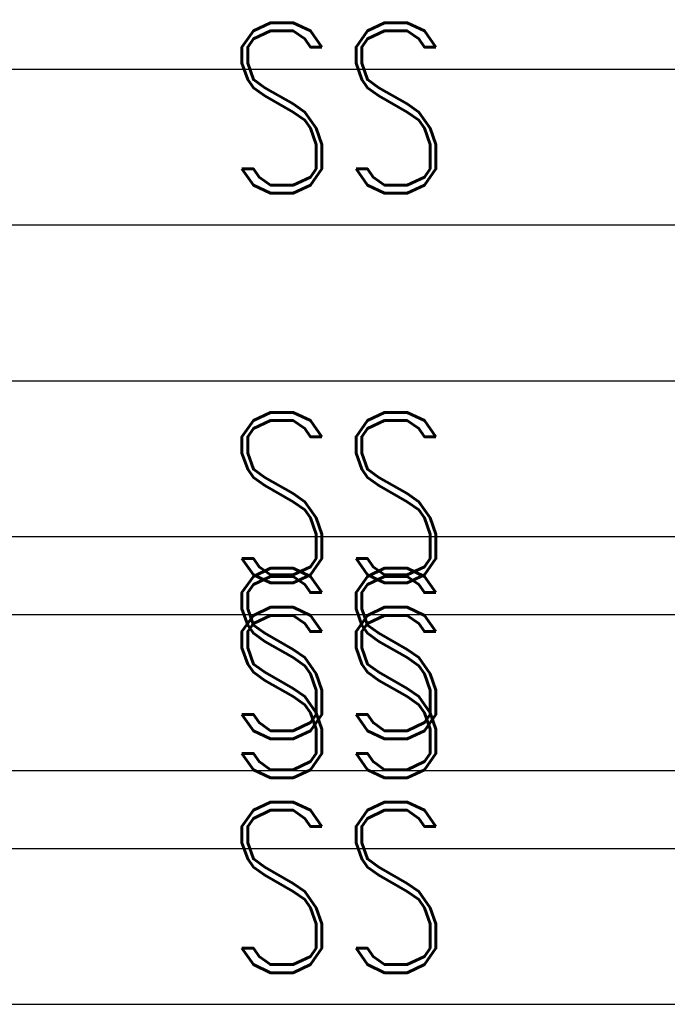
# Model space of a CAD drawing. Extents: x -2 to 113, y -136 to 16.
# Tile 354 of 541: x 61 to 65, y -82 to -76. Entities that reach past the tile are written whole.
import ezdxf
from ezdxf.enums import TextEntityAlignment as Align

# ---------------------------------------------------------------- set-up
doc = ezdxf.new("R2010")
doc.units = 0
doc.header["$MEASUREMENT"] = 0
doc.linetypes.add('SOLID', pattern=[0])
doc.layers.get('0').update_dxf_attribs({"linetype": 'SOLID'})
for name, color, linetype in [('10', 7, 'SOLID'), ('12', 7, 'SOLID'), ('14', 7, 'SOLID'), ('16', 7, 'SOLID'), ('18', 7, 'SOLID'), ('2', 7, 'SOLID'), ('20', 7, 'SOLID'), ('22', 7, 'SOLID'), ('24', 7, 'SOLID'), ('26', 7, 'SOLID'), ('27', 7, 'SOLID'), ('29', 7, 'SOLID'), ('30', 7, 'SOLID'), ('39', 7, 'SOLID'), ('4', 7, 'SOLID'), ('41', 7, 'SOLID'), ('43', 7, 'SOLID'), ('50', 7, 'SOLID'), ('52', 7, 'SOLID'), ('54', 7, 'SOLID'), ('57', 7, 'SOLID'), ('59', 7, 'SOLID'), ('6', 7, 'SOLID'), ('61', 7, 'SOLID'), ('63', 7, 'SOLID'), ('65', 7, 'SOLID'), ('67', 7, 'SOLID'), ('8', 7, 'SOLID')]:
    doc.layers.add(name, color=color, linetype=linetype)
doc.styles.add('ROMAND', font='romand', dxfattribs={"height": 1})

msp = doc.modelspace()

# ---------------------------------------------------------------- linework, layer by layer
at = {"color": 7, "linetype": 'SOLID'}
msp.add_lwpolyline([(60.0766, -77.1385), (82.1354, -77.1385)], dxfattribs=at)
at = {"layer": '10', "color": 7, "linetype": 'SOLID'}
for points in [[(60.0766, -77.1385), (82.1354, -77.1385)], [(60.0766, -80.6385), (82.1354, -80.6385)], [(60.0766, -82.1385), (82.1354, -82.1385)]]:
    msp.add_lwpolyline(points, dxfattribs=at)
at = {"layer": '12', "color": 7, "linetype": 'SOLID'}
for points in [[(60.0766, -79.1385), (82.1354, -79.1385)], [(60.0766, -80.6385), (82.1354, -80.6385)]]:
    msp.add_lwpolyline(points, dxfattribs=at)
at = {"layer": '14', "color": 7, "linetype": 'SOLID'}
for points in [[(60.0766, -79.1385), (82.1354, -79.1385)], [(60.0766, -80.6385), (82.1354, -80.6385)]]:
    msp.add_lwpolyline(points, dxfattribs=at)
at = {"layer": '16', "color": 7, "linetype": 'SOLID'}
for points in [[(60.0766, -76.1385), (82.1354, -76.1385)], [(60.0766, -79.1385), (82.1354, -79.1385)], [(60.0766, -81.1385), (82.1354, -81.1385)]]:
    msp.add_lwpolyline(points, dxfattribs=at)
at = {"layer": '18', "color": 7, "linetype": 'SOLID'}
for points in [[(60.0766, -77.1385), (82.1354, -77.1385)], [(60.0766, -80.6385), (82.1354, -80.6385)], [(60.0766, -82.1385), (82.1354, -82.1385)]]:
    msp.add_lwpolyline(points, dxfattribs=at)
at = {"layer": '2', "color": 7, "linetype": 'SOLID'}
for points in [[(60.0766, -79.1385), (82.1354, -79.1385)], [(60.0766, -80.6385), (82.1354, -80.6385)]]:
    msp.add_lwpolyline(points, dxfattribs=at)
at = {"layer": '20', "color": 7, "linetype": 'SOLID'}
for points in [[(60.0766, -79.1385), (82.1354, -79.1385)], [(60.0766, -80.6385), (82.1354, -80.6385)]]:
    msp.add_lwpolyline(points, dxfattribs=at)
at = {"layer": '22', "color": 7, "linetype": 'SOLID'}
for points in [[(60.0766, -77.1385), (82.1354, -77.1385)], [(60.0766, -80.6385), (82.1354, -80.6385)], [(60.0766, -82.1385), (82.1354, -82.1385)]]:
    msp.add_lwpolyline(points, dxfattribs=at)
at = {"layer": '24', "color": 7, "linetype": 'SOLID'}
for points in [[(60.0766, -77.1385), (82.1354, -77.1385)], [(60.0766, -80.6385), (82.1354, -80.6385)], [(60.0766, -82.1385), (82.1354, -82.1385)]]:
    msp.add_lwpolyline(points, dxfattribs=at)
at = {"layer": '26', "color": 7, "linetype": 'SOLID'}
for points in [[(60.0766, -79.1385), (82.1354, -79.1385)], [(60.0766, -80.6385), (82.1354, -80.6385)]]:
    msp.add_lwpolyline(points, dxfattribs=at)
at = {"layer": '27', "color": 7, "linetype": 'SOLID'}
for points in [[(60.0766, -78.1385), (82.1354, -78.1385)], [(60.0766, -79.6385), (82.1354, -79.6385)]]:
    msp.add_lwpolyline(points, dxfattribs=at)
at = {"layer": '29', "color": 7, "linetype": 'SOLID'}
for points in [[(60.0766, -79.1385), (82.1354, -79.1385)], [(60.0766, -80.6385), (82.1354, -80.6385)]]:
    msp.add_lwpolyline(points, dxfattribs=at)
at = {"layer": '30', "color": 7, "linetype": 'SOLID'}
for points in [[(60.0766, -77.1385), (82.1354, -77.1385)], [(60.0766, -80.6385), (82.1354, -80.6385)], [(60.0766, -82.1385), (82.1354, -82.1385)]]:
    msp.add_lwpolyline(points, dxfattribs=at)
at = {"layer": '39', "color": 7, "linetype": 'SOLID'}
for points in [[(60.0766, -77.1385), (82.1354, -77.1385)], [(60.0766, -80.6385), (82.1354, -80.6385)], [(60.0766, -82.1385), (82.1354, -82.1385)]]:
    msp.add_lwpolyline(points, dxfattribs=at)
at = {"layer": '4', "color": 7, "linetype": 'SOLID'}
for points in [[(60.0766, -79.1385), (82.1354, -79.1385)], [(60.0766, -80.6385), (82.1354, -80.6385)]]:
    msp.add_lwpolyline(points, dxfattribs=at)
at = {"layer": '41', "color": 7, "linetype": 'SOLID'}
for points in [[(60.0766, -77.1385), (82.1354, -77.1385)], [(60.0766, -80.6385), (82.1354, -80.6385)], [(60.0766, -82.1385), (82.1354, -82.1385)]]:
    msp.add_lwpolyline(points, dxfattribs=at)
at = {"layer": '43', "color": 7, "linetype": 'SOLID'}
for points in [[(60.0766, -77.1385), (82.1354, -77.1385)], [(60.0766, -80.6385), (82.1354, -80.6385)], [(60.0766, -82.1385), (82.1354, -82.1385)]]:
    msp.add_lwpolyline(points, dxfattribs=at)
at = {"layer": '50', "color": 7, "linetype": 'SOLID'}
for points in [[(60.0766, -79.1385), (82.1354, -79.1385)], [(60.0766, -80.6385), (82.1354, -80.6385)]]:
    msp.add_lwpolyline(points, dxfattribs=at)
at = {"layer": '52', "color": 7, "linetype": 'SOLID'}
for points in [[(60.0766, -77.1385), (82.1354, -77.1385)], [(60.0766, -80.6385), (82.1354, -80.6385)], [(60.0766, -82.1385), (82.1354, -82.1385)]]:
    msp.add_lwpolyline(points, dxfattribs=at)
at = {"layer": '54', "color": 7, "linetype": 'SOLID'}
for points in [[(60.0766, -79.1385), (82.1354, -79.1385)], [(60.0766, -80.6385), (82.1354, -80.6385)]]:
    msp.add_lwpolyline(points, dxfattribs=at)
at = {"layer": '57', "color": 7, "linetype": 'SOLID'}
for points in [[(60.0766, -77.1385), (82.1354, -77.1385)], [(60.0766, -80.6385), (82.1354, -80.6385)], [(60.0766, -82.1385), (82.1354, -82.1385)]]:
    msp.add_lwpolyline(points, dxfattribs=at)
at = {"layer": '59', "color": 7, "linetype": 'SOLID'}
for points in [[(60.0766, -77.1385), (82.1354, -77.1385)], [(60.0766, -80.6385), (82.1354, -80.6385)], [(60.0766, -82.1385), (82.1354, -82.1385)]]:
    msp.add_lwpolyline(points, dxfattribs=at)
at = {"layer": '6', "color": 7, "linetype": 'SOLID'}
for points in [[(60.0766, -77.1385), (82.1354, -77.1385)], [(60.0766, -80.6385), (82.1354, -80.6385)], [(60.0766, -82.1385), (82.1354, -82.1385)]]:
    msp.add_lwpolyline(points, dxfattribs=at)
at = {"layer": '61', "color": 7, "linetype": 'SOLID'}
for points in [[(60.0766, -77.1385), (82.1354, -77.1385)], [(60.0766, -80.6385), (82.1354, -80.6385)], [(60.0766, -82.1385), (82.1354, -82.1385)]]:
    msp.add_lwpolyline(points, dxfattribs=at)
at = {"layer": '63', "color": 7, "linetype": 'SOLID'}
for points in [[(60.0766, -77.1385), (82.1354, -77.1385)], [(60.0766, -80.6385), (82.1354, -80.6385)], [(60.0766, -82.1385), (82.1354, -82.1385)]]:
    msp.add_lwpolyline(points, dxfattribs=at)
at = {"layer": '65', "color": 7, "linetype": 'SOLID'}
for points in [[(60.0766, -79.1385), (82.1354, -79.1385)], [(60.0766, -80.6385), (82.1354, -80.6385)]]:
    msp.add_lwpolyline(points, dxfattribs=at)
at = {"layer": '67', "color": 7, "linetype": 'SOLID'}
for points in [[(60.0766, -79.1385), (82.1354, -79.1385)], [(60.0766, -80.6385), (82.1354, -80.6385)]]:
    msp.add_lwpolyline(points, dxfattribs=at)
at = {"layer": '8', "color": 7, "linetype": 'SOLID'}
for points in [[(60.0766, -79.1385), (82.1354, -79.1385)], [(60.0766, -80.6385), (82.1354, -80.6385)]]:
    msp.add_lwpolyline(points, dxfattribs=at)

# ---------------------------------------------------------------- texts
at = {"color": 7, "style": 'ROMAND', "width": 0.78}
msp.add_text('SS', height=1.09412, dxfattribs=at).set_placement((63.0178, -76.3885), align=Align.MIDDLE_CENTER)
at = {"layer": '10', "color": 7, "style": 'ROMAND', "width": 0.78}
for p in [(63.0178, -76.3885), (63.0178, -81.3885)]:
    msp.add_text('SS', height=1.09412, dxfattribs=at).set_placement(p, align=Align.MIDDLE_CENTER)
at = {"layer": '12', "color": 7, "style": 'ROMAND', "width": 0.78}
msp.add_text('SS', height=1.09412, dxfattribs=at).set_placement((63.0178, -79.8885), align=Align.MIDDLE_CENTER)
at = {"layer": '14', "color": 7, "style": 'ROMAND', "width": 0.78}
msp.add_text('SS', height=1.09412, dxfattribs=at).set_placement((63.0178, -79.8885), align=Align.MIDDLE_CENTER)
at = {"layer": '16', "color": 7, "style": 'ROMAND', "width": 0.78}
msp.add_text('SS', height=1.09412, dxfattribs=at).set_placement((63.0178, -80.1385), align=Align.MIDDLE_CENTER)
at = {"layer": '18', "color": 7, "style": 'ROMAND', "width": 0.78}
for p in [(63.0178, -76.3885), (63.0178, -81.3885)]:
    msp.add_text('SS', height=1.09412, dxfattribs=at).set_placement(p, align=Align.MIDDLE_CENTER)
at = {"layer": '2', "color": 7, "style": 'ROMAND', "width": 0.78}
msp.add_text('SS', height=1.09412, dxfattribs=at).set_placement((63.0178, -79.8885), align=Align.MIDDLE_CENTER)
at = {"layer": '20', "color": 7, "style": 'ROMAND', "width": 0.78}
msp.add_text('SS', height=1.09412, dxfattribs=at).set_placement((63.0178, -79.8885), align=Align.MIDDLE_CENTER)
at = {"layer": '22', "color": 7, "style": 'ROMAND', "width": 0.78}
for p in [(63.0178, -76.3885), (63.0178, -81.3885)]:
    msp.add_text('SS', height=1.09412, dxfattribs=at).set_placement(p, align=Align.MIDDLE_CENTER)
at = {"layer": '24', "color": 7, "style": 'ROMAND', "width": 0.78}
for p in [(63.0178, -76.3885), (63.0178, -81.3885)]:
    msp.add_text('SS', height=1.09412, dxfattribs=at).set_placement(p, align=Align.MIDDLE_CENTER)
at = {"layer": '26', "color": 7, "style": 'ROMAND', "width": 0.78}
msp.add_text('SS', height=1.09412, dxfattribs=at).set_placement((63.0178, -79.8885), align=Align.MIDDLE_CENTER)
at = {"layer": '27', "color": 7, "style": 'ROMAND', "width": 0.78}
msp.add_text('SS', height=1.09412, dxfattribs=at).set_placement((63.0178, -78.8885), align=Align.MIDDLE_CENTER)
at = {"layer": '29', "color": 7, "style": 'ROMAND', "width": 0.78}
msp.add_text('SS', height=1.09412, dxfattribs=at).set_placement((63.0178, -79.8885), align=Align.MIDDLE_CENTER)
at = {"layer": '30', "color": 7, "style": 'ROMAND', "width": 0.78}
for p in [(63.0178, -76.3885), (63.0178, -81.3885)]:
    msp.add_text('SS', height=1.09412, dxfattribs=at).set_placement(p, align=Align.MIDDLE_CENTER)
at = {"layer": '39', "color": 7, "style": 'ROMAND', "width": 0.78}
for p in [(63.0178, -76.3885), (63.0178, -81.3885)]:
    msp.add_text('SS', height=1.09412, dxfattribs=at).set_placement(p, align=Align.MIDDLE_CENTER)
at = {"layer": '4', "color": 7, "style": 'ROMAND', "width": 0.78}
msp.add_text('SS', height=1.09412, dxfattribs=at).set_placement((63.0178, -79.8885), align=Align.MIDDLE_CENTER)
at = {"layer": '41', "color": 7, "style": 'ROMAND', "width": 0.78}
for p in [(63.0178, -76.3885), (63.0178, -81.3885)]:
    msp.add_text('SS', height=1.09412, dxfattribs=at).set_placement(p, align=Align.MIDDLE_CENTER)
at = {"layer": '43', "color": 7, "style": 'ROMAND', "width": 0.78}
for p in [(63.0178, -76.3885), (63.0178, -81.3885)]:
    msp.add_text('SS', height=1.09412, dxfattribs=at).set_placement(p, align=Align.MIDDLE_CENTER)
at = {"layer": '50', "color": 7, "style": 'ROMAND', "width": 0.78}
msp.add_text('SS', height=1.09412, dxfattribs=at).set_placement((63.0178, -79.8885), align=Align.MIDDLE_CENTER)
at = {"layer": '52', "color": 7, "style": 'ROMAND', "width": 0.78}
for p in [(63.0178, -76.3885), (63.0178, -81.3885)]:
    msp.add_text('SS', height=1.09412, dxfattribs=at).set_placement(p, align=Align.MIDDLE_CENTER)
at = {"layer": '54', "color": 7, "style": 'ROMAND', "width": 0.78}
msp.add_text('SS', height=1.09412, dxfattribs=at).set_placement((63.0178, -79.8885), align=Align.MIDDLE_CENTER)
at = {"layer": '57', "color": 7, "style": 'ROMAND', "width": 0.78}
for p in [(63.0178, -76.3885), (63.0178, -81.3885)]:
    msp.add_text('SS', height=1.09412, dxfattribs=at).set_placement(p, align=Align.MIDDLE_CENTER)
at = {"layer": '59', "color": 7, "style": 'ROMAND', "width": 0.78}
for p in [(63.0178, -76.3885), (63.0178, -81.3885)]:
    msp.add_text('SS', height=1.09412, dxfattribs=at).set_placement(p, align=Align.MIDDLE_CENTER)
at = {"layer": '6', "color": 7, "style": 'ROMAND', "width": 0.78}
for p in [(63.0178, -76.3885), (63.0178, -81.3885)]:
    msp.add_text('SS', height=1.09412, dxfattribs=at).set_placement(p, align=Align.MIDDLE_CENTER)
at = {"layer": '61', "color": 7, "style": 'ROMAND', "width": 0.78}
for p in [(63.0178, -76.3885), (63.0178, -81.3885)]:
    msp.add_text('SS', height=1.09412, dxfattribs=at).set_placement(p, align=Align.MIDDLE_CENTER)
at = {"layer": '63', "color": 7, "style": 'ROMAND', "width": 0.78}
for p in [(63.0178, -76.3885), (63.0178, -81.3885)]:
    msp.add_text('SS', height=1.09412, dxfattribs=at).set_placement(p, align=Align.MIDDLE_CENTER)
at = {"layer": '65', "color": 7, "style": 'ROMAND', "width": 0.78}
msp.add_text('SS', height=1.09412, dxfattribs=at).set_placement((63.0178, -79.8885), align=Align.MIDDLE_CENTER)
at = {"layer": '67', "color": 7, "style": 'ROMAND', "width": 0.78}
msp.add_text('SS', height=1.09412, dxfattribs=at).set_placement((63.0178, -79.8885), align=Align.MIDDLE_CENTER)
at = {"layer": '8', "color": 7, "style": 'ROMAND', "width": 0.78}
msp.add_text('SS', height=1.09412, dxfattribs=at).set_placement((63.0178, -79.8885), align=Align.MIDDLE_CENTER)

doc.saveas('drawing.dxf')
